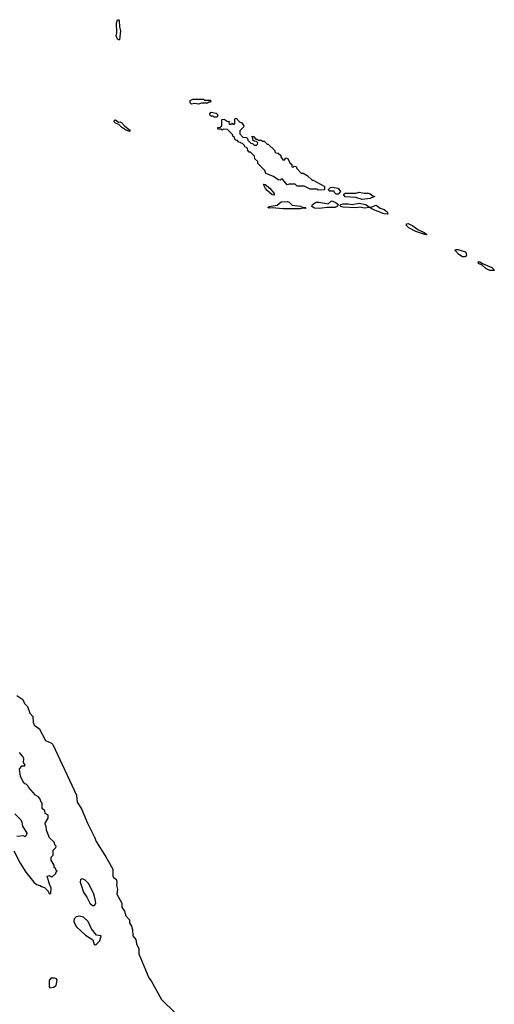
# Model space of a CAD drawing. Extents: x 2029662 to 2246637, y 225654 to 401419.
# Tile 296 of 349: x 2206815 to 2211570, y 255170 to 265038. Entities that reach past the tile are written whole.
import ezdxf

# ---------------------------------------------------------------- set-up
doc = ezdxf.new("R2010")
doc.units = 0

msp = doc.modelspace()

# ---------------------------------------------------------------- linework, layer by layer
at = {"layer": '0CON20XD'}
for points in [[(2207805, 264836), (2207795, 264844), (2207782.5, 264875), (2207788.6, 264905), (2207786.2, 265005), (2207795, 265037.5), (2207805, 265037.5), (2207813.3, 265025), (2207816.2, 264965), (2207825.9, 264925.9), (2207815, 264836.7), (2207805, 264836)], [(2208535, 264190), (2208523, 264203), (2208523, 264227), (2208548.3, 264241.7), (2208655, 264240), (2208665, 264230), (2208725, 264230), (2208730, 264225), (2208728.3, 264211.7), (2208705, 264210), (2208695, 264200), (2208635, 264200), (2208605, 264192.5), (2208565, 264197.5), (2208535, 264190)], [(2208795, 264060), (2208765, 264060), (2208755, 264070), (2208735, 264070), (2208721.7, 264081.7), (2208720, 264095), (2208735, 264110), (2208785, 264100), (2208800, 264085), (2208795, 264060)], [(2207915, 263918), (2207875, 263933.3), (2207835, 263958.8), (2207808, 263988), (2207775, 264001.5), (2207762.9, 264015), (2207765, 264032), (2207775, 264033.1), (2207805, 264010), (2207825, 264012.9), (2207835, 264007.5), (2207863.6, 263973.6), (2207915.7, 263935), (2207922, 263925), (2207915, 263918)], [(2209805, 263330), (2209795, 263340), (2209725, 263340), (2209665, 263370), (2209595, 263370), (2209575, 263390), (2209515, 263390), (2209495, 263382.5), (2209448.3, 263438.3), (2209435, 263440), (2209425, 263430), (2209403, 263433), (2209357, 263467), (2209280, 263495), (2209270, 263525), (2209200, 263595), (2209200, 263615), (2209171.7, 263641.7), (2209168.3, 263668.3), (2209128.3, 263708.3), (2209115, 263710), (2209100, 263725), (2209098.3, 263748.3), (2209088.3, 263758.3), (2209071.7, 263761.7), (2209068.3, 263778.3), (2209048.3, 263798.3), (2209035, 263800), (2209028.3, 263808.3), (2209011.7, 263811.7), (2208998.3, 263828.3), (2208981.7, 263831.7), (2208971.7, 263841.7), (2208968.3, 263858.3), (2208951.7, 263871.7), (2208948.3, 263888.3), (2208898.3, 263938.3), (2208855, 263940), (2208845, 263930), (2208835, 263940), (2208805, 263940), (2208800, 263945), (2208801.7, 263958.3), (2208825, 263960), (2208840, 263975), (2208841.7, 264038.3), (2208865, 264040), (2208895, 264020), (2208918.3, 264018.3), (2208910, 264005), (2208915, 263990), (2208935, 263990), (2208945, 264000), (2208951.7, 263991.7), (2208965, 263990), (2208970, 263995), (2208970, 264045), (2208985, 264050), (2209021.7, 264011.7), (2209040, 264005), (2209060, 263975), (2209058.3, 263961.7), (2209020, 263925), (2209020, 263895), (2209051.7, 263861.7), (2209088.3, 263858.3), (2209098.3, 263848.3), (2209101.7, 263831.7), (2209131.7, 263801.7), (2209148.3, 263798.3), (2209165, 263780), (2209188.3, 263781.7), (2209198.3, 263791.7), (2209200, 263805), (2209188.3, 263818.3), (2209165, 263820), (2209151.7, 263831.7), (2209150, 263855), (2209140, 263865), (2209145, 263870), (2209158.3, 263868.3), (2209181.7, 263841.7), (2209195, 263840), (2209205, 263830), (2209235, 263830), (2209245, 263820), (2209265, 263820), (2209295, 263790), (2209305, 263790), (2209370, 263725), (2209371.7, 263711.7), (2209381.7, 263701.7), (2209405, 263700), (2209430, 263675), (2209431.7, 263661.7), (2209451.7, 263631.7), (2209465, 263630), (2209485, 263652.5), (2209502.5, 263645), (2209523, 263603), (2209540, 263585), (2209541.7, 263561.7), (2209555, 263560), (2209565, 263570), (2209585, 263567.5), (2209590, 263545), (2209635, 263500), (2209655, 263500), (2209695, 263477.5), (2209745, 263430), (2209755, 263430), (2209865, 263370), (2209870, 263365), (2209870, 263335), (2209865, 263332.5), (2209805, 263330)], [(2209365, 263277.5), (2209345, 263280.8), (2209295.8, 263325), (2209279.2, 263345), (2209257.5, 263385), (2209260, 263390), (2209275, 263386.7), (2209320.6, 263350.6), (2209364, 263295), (2209365, 263277.5)], [(2210005, 263290), (2209985, 263290), (2209970, 263305), (2209965, 263320), (2209915, 263320), (2209910, 263335), (2209930, 263355), (2209945, 263360), (2210005, 263350), (2210030, 263315), (2210005, 263290)], [(2210245, 263236.7), (2210184.2, 263254.2), (2210075, 263263.3), (2210060, 263285), (2210075, 263300), (2210185, 263300), (2210215, 263310), (2210265, 263297.5), (2210305, 263300), (2210325, 263292.5), (2210355, 263267.5), (2210370, 263270), (2210370, 263265), (2210325, 263244.4), (2210245, 263236.7)], [(2209455, 263142), (2209345, 263152.2), (2209315, 263148.6), (2209302, 263155), (2209315, 263166.7), (2209395, 263178.1), (2209435, 263213.8), (2209495, 263216.8), (2209515, 263210.4), (2209545, 263179.7), (2209625, 263170), (2209655, 263155.6), (2209682.5, 263155), (2209675, 263144.5), (2209655, 263150), (2209626.9, 263143.1), (2209455, 263142)], [(2209815, 263145.8), (2209769.2, 263149.2), (2209740.8, 263165), (2209748.1, 263185), (2209785, 263208.1), (2209815, 263208.6), (2209905, 263190.6), (2209935, 263220), (2209945, 263222.5), (2209985, 263202.2), (2210004.2, 263185), (2210000, 263170), (2209975, 263154.6), (2209894.6, 263154.6), (2209815, 263145.8)], [(2210505, 263090), (2210465, 263093.3), (2210347.2, 263137.2), (2210323.8, 263153.8), (2210265, 263148.2), (2210225, 263157.9), (2210185, 263152.5), (2210055, 263159.2), (2210033.8, 263165), (2210023.3, 263175), (2210033.8, 263185), (2210055, 263191.2), (2210105, 263192.6), (2210145, 263185.3), (2210217.4, 263197.4), (2210280, 263185), (2210326.4, 263156.4), (2210385, 263177.1), (2210425, 263147.8), (2210465.4, 263135.4), (2210495, 263112), (2210505, 263090)], [(2210885, 262882), (2210785, 262915.5), (2210713.2, 262953.2), (2210689.5, 262975), (2210688.8, 262991.2), (2210705.7, 262994.3), (2210755, 262972.1), (2210805, 262935.5), (2210868, 262905), (2210892.5, 262885), (2210885, 262882)], [(2211275, 262660.7), (2211252.4, 262662.5), (2211213.6, 262683.5), (2211178.6, 262725), (2211180, 262735), (2211205, 262734.6), (2211279.8, 262709.8), (2211289.3, 262695), (2211290.4, 262679.5), (2211285, 262665.6), (2211275, 262660.7)], [(2211565, 262523.8), (2211525, 262523.9), (2211485, 262544.6), (2211448.3, 262578.3), (2211412.9, 262595), (2211408.3, 262611.7), (2211425, 262610), (2211452.5, 262592.5), (2211545.3, 262555.3), (2211564, 262535), (2211570, 262525), (2211565, 262523.8)], [(2206786.7, 258265), (2206845, 258223.3), (2206863.1, 258183.1), (2206893.8, 258155), (2206918.1, 258088.1), (2206948, 258055), (2206950, 257995), (2206964.4, 257964.4), (2207010, 257935), (2207075, 257814), (2207135, 257786.9), (2207146.5, 257775), (2207384.2, 257265), (2207392, 257195), (2207435, 257128.8), (2207494.5, 256984.5), (2207565, 256846.2), (2207580.7, 256800.7), (2207677, 256647), (2207748.8, 256525), (2207747.5, 256455), (2207755, 256441.2), (2207780, 256425), (2207786.7, 256395), (2207786.2, 256365), (2207795.7, 256325), (2207789.2, 256275), (2207838, 256185), (2207838.6, 256145), (2207863.6, 256103.6), (2207877.1, 256057.1), (2207913.8, 256015), (2207914.2, 255985), (2207935, 255952.5), (2207945.7, 255915), (2207947.7, 255857.7), (2207978.9, 255818.9), (2207986.9, 255775), (2208007.1, 255725), (2208007.8, 255675), (2208110, 255435), (2208133.3, 255405), (2208235, 255217.1), (2208375, 255080.9)], [(2206755, 256707.5), (2206820.8, 256585), (2206878, 256495), (2206956.7, 256395), (2206985, 256370), (2207021.7, 256361.7), (2207035, 256350), (2207065, 256340), (2207100, 256305), (2207111.7, 256281.7), (2207128.3, 256281.7), (2207130, 256335), (2207113, 256373), (2207090, 256455), (2207115, 256460), (2207125, 256450), (2207145, 256450), (2207178.3, 256481.7), (2207181.7, 256498.3), (2207190, 256505), (2207181.7, 256511.7), (2207178.3, 256528.3), (2207161.7, 256541.7), (2207160, 256565), (2207130, 256615), (2207130, 256645), (2207150, 256665), (2207150, 256715), (2207178.3, 256741.7), (2207180, 256755), (2207171.7, 256761.7), (2207160, 256795), (2207115, 256840), (2207082.5, 256915), (2207080, 256955), (2207073, 256963), (2207070, 256985), (2207100, 257035), (2207100, 257065), (2207071.7, 257081.7), (2207068.3, 257108.3), (2207041.7, 257131.7), (2207040, 257185), (2207030, 257195), (2207020, 257225), (2207005, 257250), (2206975, 257267.5), (2206902.5, 257345), (2206895, 257360), (2206880, 257375), (2206865, 257380), (2206847.5, 257405), (2206823.8, 257455), (2206813.8, 257525), (2206835, 257560), (2206865, 257560), (2206870, 257565), (2206852.5, 257592.5), (2206857.5, 257635), (2206847.5, 257655), (2206812.5, 257695)], [(2206765, 257077.5), (2206825, 257017.5), (2206836.7, 256995), (2206842.5, 256955), (2206887.5, 256885), (2206878.3, 256861.7), (2206865, 256850), (2206855, 256857.5), (2206785, 256852.5)], [(2207565, 256160), (2207576.7, 256185), (2207572.5, 256225), (2207556.2, 256275), (2207506.1, 256376.1), (2207470, 256415), (2207445, 256427.5), (2207425, 256420), (2207420, 256395), (2207454.1, 256294.1), (2207487.5, 256245), (2207517.5, 256185), (2207545, 256160), (2207565, 256160)], [(2207575, 255766.7), (2207585, 255772.5), (2207618.6, 255805), (2207630, 255855), (2207583.6, 255863.6), (2207535, 255927.5), (2207500.7, 256000.7), (2207455, 256042.5), (2207415, 256052.5), (2207380, 256045), (2207360, 256025), (2207357.5, 255995), (2207385, 255947.5), (2207475, 255863.3), (2207546.4, 255816.4), (2207560.7, 255770.7), (2207575, 255766.7)], [(2207116.7, 255336.7), (2207155, 255340.8), (2207181.4, 255358.6), (2207190, 255415), (2207185, 255426.2), (2207165, 255433.3), (2207128.3, 255431.7), (2207110.7, 255409.3), (2207110, 255345), (2207116.7, 255336.7)]]:
    msp.add_lwpolyline(points, dxfattribs=at)

doc.saveas('drawing.dxf')
